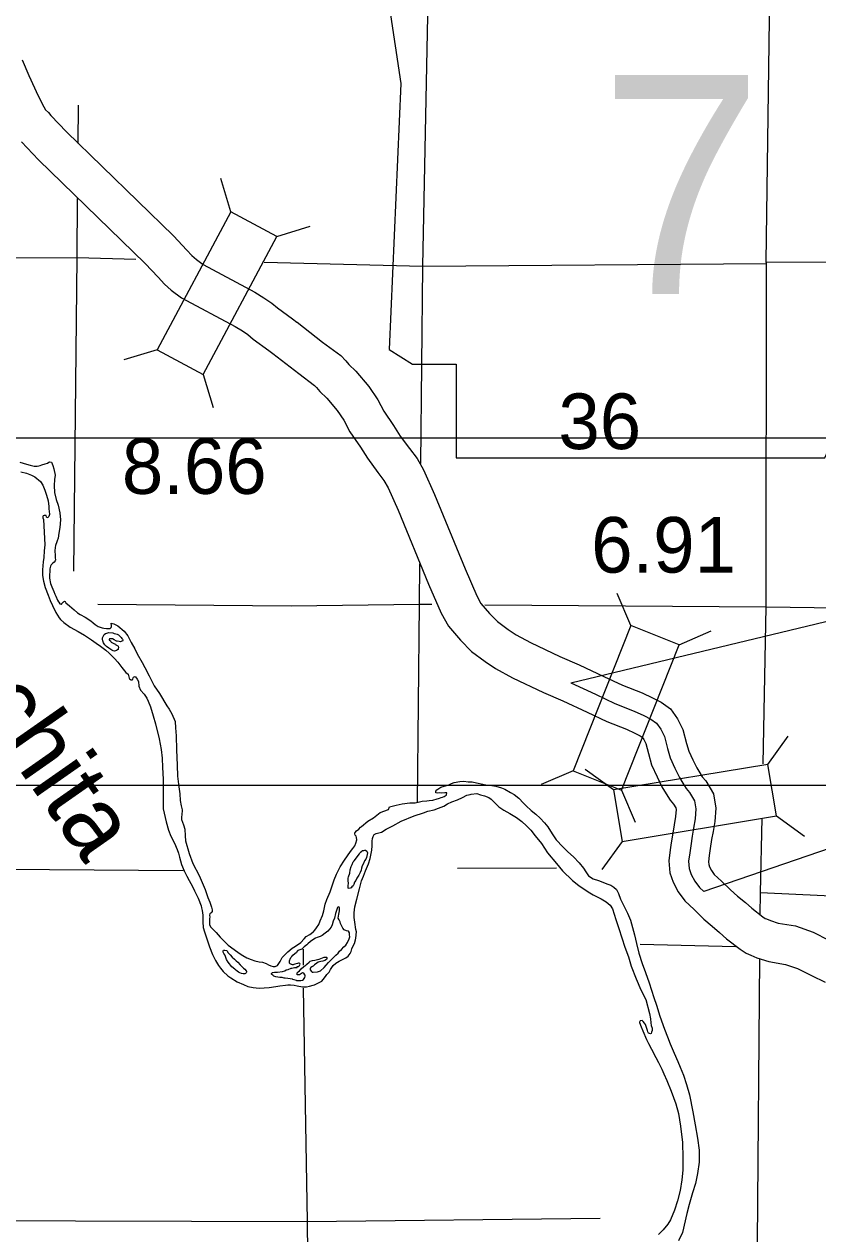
# Model space of a CAD drawing. Extents: x 369523 to 838377, y 495025 to 936819.
# Drawn here: x 601641 to 613697, y 750493 to 768863 of the extents above; entities that cross this region are included whole.
import ezdxf

# ---------------------------------------------------------------- set-up
doc = ezdxf.new("R2010")
doc.units = 0
for name, color, linetype in [('21', 7, 'Continuous'), ('22', 7, 'Continuous'), ('DSN_DRFT_Common-Annotations', 7, 'Continuous'), ('DSN_DRFT_Junk-No-Plot', 7, 'Continuous'), ('Level 1', 7, 'Continuous'), ('Level 10', 7, 'Continuous'), ('Level 15', 7, 'Continuous'), ('Level 21', 7, 'Continuous'), ('Level 22', 7, 'Continuous')]:
    doc.layers.add(name, color=color, linetype=linetype)

msp = doc.modelspace()

# ---------------------------------------------------------------- linework, layer by layer
at = {"layer": '21'}
for p, q in [((470439, 762579), (744999, 762579)), ((750279, 757299), (454599, 757299))]:
    msp.add_line(p, q, dxfattribs=at)
at = {"layer": '22'}
msp.add_lwpolyline([(606962, 770626), (607361, 767962), (607184, 763920), (607539, 763698), (608205, 763698), (608205, 762277), (613801, 762277), (614067, 762854), (613978, 763787), (614111, 764853), (614600, 765697), (614911, 766318), (615355, 766985), (615621, 767695), (615843, 768272), (616243, 768761), (616332, 769072), (616154, 769294), (614778, 769294), (615088, 769916), (615133, 770315), (614949, 770622)], close=True, dxfattribs=at)
at = {"layer": 'DSN_DRFT_Common-Annotations'}
for points in [[(609946, 758861), (647633, 767919), (611963, 755692)], [(609946, 758861), (610318, 758687), (610612, 758549), (610908, 758432), (611052, 758366), (611158, 758310), (611244, 758248), (611310, 758156), (611366, 758046), (611414, 757862), (611452, 757720), (611527, 757562), (611593, 757424), (611647, 757335), (611697, 757255), (611749, 757195), (611825, 757069), (611845, 756947), (611832, 756793), (611810, 756653), (611788, 756530), (611767, 756386), (611751, 756280), (611733, 756150), (611743, 756039), (611773, 755949), (611827, 755847), (611900, 755751), (611963, 755692)]]:
    msp.add_lwpolyline(points, dxfattribs=at)
at = {"layer": 'Level 1'}
for points in [[(601611, 768321), (601711, 768082), (601853, 767777), (601939, 767608), (601967, 767564), (602008, 767520), (602044, 767478), (602283, 767228), (603907, 765650), (604110, 765432), (604188, 765351), (604257, 765290), (604358, 765212), (605144, 764792), (605282, 764709), (605401, 764627), (605487, 764554), (605716, 764390), (605783, 764339)], [(601599, 767075), (601857, 766805), (603478, 765231), (603674, 765019), (603774, 764915), (603876, 764826), (604030, 764707), (604847, 764270), (604957, 764204), (605037, 764149), (605118, 764081), (605359, 763907), (605420, 763861)], [(605786, 764337), (606175, 764034), (606449, 763829), (606526, 763749), (606571, 763697), (606678, 763592), (606875, 763359), (607012, 763157), (607102, 762984), (607251, 762769), (607353, 762608), (607493, 762417), (607608, 762267), (607707, 762093), (607874, 761719), (608338, 760590), (608515, 760183), (608580, 760067), (608709, 759915), (608831, 759792), (608993, 759672), (609112, 759590), (609332, 759472), (609778, 759261), (610070, 759134), (610445, 758959), (610731, 758825), (611026, 758708), (611184, 758635), (611316, 758566), (611459, 758463), (611567, 758313), (611648, 758154), (611704, 757939), (611735, 757823), (611798, 757690), (611857, 757567), (611902, 757494), (611939, 757434), (611993, 757373), (612112, 757175), (612148, 756959), (612130, 756757), (612106, 756603), (612084, 756482), (612063, 756342), (612048, 756238), (612035, 756143), (612039, 756102), (612050, 756068), (612081, 756009), (612124, 755952), (612234, 755849), (612368, 755715), (612478, 755623), (612597, 755524), (612694, 755436), (612863, 755307), (612899, 755283), (612918, 755275), (612977, 755250), (613096, 755212), (613357, 755168), (613625, 755074), (613864, 754954)], [(605417, 763863), (605811, 763557), (606050, 763378), (606082, 763345), (606132, 763286), (606238, 763183), (606397, 762996), (606496, 762850), (606587, 762674), (606750, 762437), (606857, 762270), (607013, 762057), (607106, 761935), (607171, 761821), (607322, 761483), (607785, 760357), (607977, 759916), (608084, 759723), (608267, 759508), (608437, 759338), (608644, 759183), (608800, 759077), (609061, 758936), (609530, 758715), (609823, 758587), (610191, 758415), (610493, 758274), (610790, 758156), (610919, 758097), (610999, 758055), (611029, 758033), (611053, 758000), (611084, 757939), (611124, 757785), (611170, 757616), (611256, 757433), (611329, 757280), (611392, 757177), (611455, 757077), (611506, 757018), (611539, 756964), (611543, 756936), (611534, 756829), (611514, 756702), (611492, 756579), (611470, 756430), (611454, 756322), (611431, 756156), (611448, 755977), (611497, 755831), (611573, 755686), (611675, 755550), (611817, 755418), (611963, 755271), (612093, 755163), (612203, 755071), (612310, 754975), (612516, 754817), (612609, 754756), (612678, 754725), (612771, 754686), (612955, 754628), (613206, 754585), (613390, 754520), (613599, 754416), (613809, 754314)]]:
    msp.add_lwpolyline(points, dxfattribs=at)
at = {"layer": 'Level 10'}
for points in [[(601576, 762213), (601678, 762180), (601734, 762164), (601792, 762153), (601838, 762151), (601864, 762157), (601882, 762161), (601908, 762169), (601960, 762185), (601994, 762197), (602014, 762211), (602032, 762218), (602054, 762210), (602078, 762162), (602091, 762110), (602113, 762016), (602103, 761950), (602096, 761858), (602100, 761753), (602127, 761647), (602155, 761557), (602181, 761444), (602194, 761336), (602182, 761220), (602167, 761132), (602157, 761058), (602143, 761018), (602137, 761000), (602116, 760948)], [(601592, 762064), (601677, 762044), (601753, 762013), (601805, 761987), (601887, 761919), (601925, 761864), (601956, 761786), (601982, 761710), (602003, 761622), (602015, 761537), (602015, 761503)], [(602015, 761503), (602027, 761423), (602025, 761417), (602016, 761385), (602000, 761371), (601984, 761365), (601980, 761383), (601975, 761401), (601957, 761403), (601945, 761401), (601927, 761394), (601922, 761384), (601924, 761368), (601934, 761339), (601957, 760955), (601946, 760867), (601940, 760762), (601930, 760696), (601917, 760578), (601917, 760488), (601934, 760404), (601962, 760307), (602005, 760193), (602037, 760109), (602071, 760035), (602122, 759926), (602170, 759846), (602194, 759822), (602241, 759775), (602341, 759705), (602461, 759640), (602556, 759586), (602664, 759515), (602734, 759463), (602800, 759416), (602881, 759356), (602931, 759309), (603013, 759231), (603062, 759175), (603124, 759094), (603184, 759018), (603219, 758990), (603225, 758974), (603231, 758950), (603235, 758933), (603243, 758923), (603255, 758913), (603263, 758907), (603271, 758905), (603283, 758905), (603291, 758911), (603293, 758917), (603295, 758935), (603295, 758937), (603299, 758947), (603313, 758953), (603325, 758955), (603347, 758933), (603359, 758917), (603375, 758879), (603381, 758811), (603408, 758748), (603462, 758690), (603502, 758626), (603525, 758584), (603561, 758495), (603598, 758359), (603634, 758238), (603691, 758008), (603720, 757847), (603736, 757715), (603743, 757577), (603752, 757396), (603751, 757146), (603750, 756948), (603797, 756747), (603831, 756625), (603869, 756532), (603926, 756424), (603966, 756330), (603983, 756276), (604001, 756213), (604033, 756099), (604072, 756007), (604112, 755922), (604149, 755858), (604197, 755766), (604229, 755701), (604286, 755589), (604330, 755475), (604336, 755441), (604345, 755402), (604355, 755332), (604355, 755284), (604357, 755232), (604362, 755146), (604380, 755078), (604408, 754987), (604457, 754853), (604500, 754735), (604546, 754642)], [(602116, 760948), (602110, 760914), (602106, 760866), (602112, 760794), (602114, 760758), (602116, 760728), (602113, 760712), (602095, 760694), (602075, 760678), (602065, 760668), (602053, 760650), (602043, 760632), (602033, 760590), (602031, 760552), (602025, 760502), (602026, 760451), (602040, 760367), (602060, 760317), (602092, 760245), (602105, 760209), (602121, 760177), (602149, 760118), (602163, 760088), (602169, 760086), (602185, 760060), (602201, 760054), (602207, 760054), (602211, 760062), (602211, 760064), (602225, 760076), (602237, 760090), (602255, 760102), (602265, 760096), (602273, 760076), (602330, 760029), (602400, 759967), (602450, 759925), (602492, 759898), (602568, 759860), (602653, 759802), (602691, 759771), (602719, 759747), (602765, 759717), (602825, 759697), (602849, 759690), (602893, 759686), (602945, 759686), (602961, 759700), (602965, 759718), (602965, 759740), (602961, 759752), (602963, 759764), (602985, 759762), (603005, 759756), (603065, 759726), (603158, 759643), (603216, 759575), (603267, 759472), (603321, 759376), (603359, 759300), (603434, 759169), (603474, 759091), (603539, 758968), (603614, 758814), (603694, 758699), (603809, 758512), (603841, 758458), (603882, 758390), (603932, 758275), (603939, 758175), (603949, 758055), (603954, 757842), (603963, 757608), (603970, 757442), (603992, 757283), (604003, 757175), (604011, 757071), (604026, 756991), (604042, 756932), (604042, 756906), (604038, 756876), (604034, 756858), (604030, 756826), (604031, 756784), (604059, 756706), (604081, 756636), (604086, 756536), (604092, 756459), (604149, 756269), (604201, 756118), (604300, 755936), (604343, 755829), (604389, 755721), (604410, 755661), (604432, 755602), (604462, 755528), (604478, 755482), (604488, 755452), (604495, 755414), (604497, 755386), (604483, 755370)], [(602925, 759388), (602891, 759410), (602866, 759436), (602848, 759468), (602834, 759496), (602830, 759526), (602832, 759544), (602844, 759572), (602858, 759594), (602876, 759610), (602898, 759616), (602928, 759624), (602988, 759620), (603010, 759610), (603034, 759604), (603054, 759597), (603074, 759587), (603094, 759571)], [(603094, 759571), (603112, 759551), (603124, 759535), (603132, 759525), (603140, 759515), (603140, 759505), (603134, 759493), (603126, 759491), (603104, 759485), (603082, 759489), (603054, 759493), (603044, 759495), (603008, 759513), (602980, 759528), (602978, 759528), (602964, 759528), (602950, 759530), (602936, 759528), (602934, 759516), (602934, 759512), (602950, 759496), (602964, 759480), (602982, 759468), (603002, 759457), (603016, 759451), (603023, 759443), (603039, 759435), (603045, 759433), (603061, 759423), (603071, 759415), (603073, 759399), (603073, 759393), (603071, 759383), (603069, 759373), (603067, 759367), (603059, 759359), (603041, 759349), (603015, 759343), (602991, 759347), (602971, 759355), (602925, 759388)], [(605760, 754863), (605844, 754915), (605896, 754975), (605924, 755007), (605980, 755038), (606018, 755066), (606018, 755068), (606030, 755074), (606056, 755106), (606081, 755142), (606115, 755192), (606139, 755244), (606173, 755329), (606193, 755397), (606213, 755497), (606238, 755569), (606288, 755685), (606322, 755792), (606352, 755868), (606386, 755956), (606441, 756064), (606507, 756165), (606553, 756233), (606599, 756299), (606633, 756343), (606662, 756385), (606678, 756428), (606694, 756474), (606690, 756512), (606682, 756530), (606670, 756546), (606664, 756566), (606662, 756580), (606668, 756588), (606690, 756614), (606722, 756640), (606752, 756666), (606766, 756680), (606860, 756760), (606947, 756811), (607047, 756893), (607173, 756937), (607191, 756976), (607289, 757004), (607384, 757024), (607500, 757036), (607580, 757040), (607644, 757051), (607686, 757061), (607756, 757067), (607792, 757073), (607844, 757079), (607848, 757079), (607912, 757099), (607934, 757105), (607950, 757111), (607976, 757117), (607996, 757124), (608019, 757136), (608053, 757156), (608055, 757160), (608063, 757188), (608031, 757188), (607983, 757186), (607945, 757188), (607912, 757183), (607896, 757191), (607893, 757215), (607911, 757234), (607971, 757276), (608093, 757310), (608133, 757332), (608175, 757346), (608259, 757360), (608321, 757367), (608385, 757359), (608445, 757355), (608513, 757343), (608606, 757323), (608656, 757309), (608746, 757299), (608808, 757292), (608890, 757268), (608942, 757248), (609026, 757194), (609086, 757166), (609154, 757108), (609224, 757034), (609266, 756992), (609344, 756922), (609412, 756864), (609480, 756806), (609544, 756732), (609594, 756674), (609663, 756566), (609723, 756476), (609821, 756368), (609901, 756294), (609983, 756218), (610073, 756128), (610137, 756048)], [(605790, 754258), (605869, 754244), (605927, 754244), (605977, 754256), (606029, 754270), (606051, 754276), (606093, 754295), (606133, 754315), (606161, 754331), (606185, 754355), (606217, 754399), (606239, 754433), (606272, 754467), (606294, 754509), (606336, 754566), (606376, 754602), (606428, 754636), (606486, 754666), (606528, 754686), (606564, 754710), (606580, 754732), (606594, 754752), (606607, 754782), (606619, 754823), (606631, 754855), (606659, 754901), (606675, 754955), (606679, 754983), (606687, 755077), (606679, 755115), (606665, 755225), (606656, 755299), (606652, 755368), (606666, 755458), (606694, 755576), (606734, 755734), (606765, 755851), (606795, 755923), (606825, 756003), (606869, 756111), (606899, 756194), (606924, 756320), (606926, 756386), (606926, 756456), (606930, 756494), (606940, 756528), (606958, 756558), (606988, 756572), (607070, 756593), (607139, 756637), (607239, 756691), (607369, 756758), (607565, 756840), (607708, 756884), (607774, 756909), (607868, 756933), (607936, 756955), (608016, 756989), (608070, 757021), (608137, 757052), (608223, 757084), (608299, 757118), (608367, 757156), (608417, 757164), (608433, 757169), (608517, 757179), (608575, 757161), (608633, 757145), (608699, 757119), (608735, 757095), (608789, 757037), (608849, 756977), (608929, 756925), (609017, 756875), (609119, 756813), (609201, 756755), (609273, 756691), (609335, 756623), (609403, 756535), (609497, 756419), (609591, 756281), (609725, 756119), (609819, 756007), (609970, 755857), (610068, 755781), (610208, 755684), (610282, 755640), (610408, 755578), (610480, 755534), (610540, 755484), (610578, 755426), (610630, 755266), (610676, 755128), (610720, 754987), (610767, 754845), (610819, 754701), (610861, 754557), (610935, 754365), (611007, 754199), (611082, 754050), (611142, 753840)], [(606651, 756159), (606735, 756265), (606747, 756283), (606752, 756291), (606770, 756306), (606782, 756312), (606798, 756316), (606814, 756320), (606826, 756320), (606846, 756304), (606854, 756280), (606852, 756252), (606841, 756209), (606831, 756181), (606811, 756155), (606795, 756119), (606777, 756079), (606767, 756045), (606759, 756015), (606745, 755979)], [(606745, 755979), (606725, 755941), (606695, 755893), (606677, 755861), (606661, 755832), (606646, 755798), (606636, 755778), (606620, 755760), (606606, 755748), (606578, 755738), (606564, 755744), (606562, 755758), (606564, 755784), (606566, 755814), (606564, 755860), (606563, 755892), (606565, 755916), (606587, 755971), (606595, 756023), (606609, 756069), (606621, 756103), (606639, 756143), (606651, 756159)], [(610137, 756048), (610175, 755990), (610215, 755928), (610285, 755882), (610363, 755856), (610429, 755832), (610491, 755806), (610551, 755786), (610599, 755759), (610639, 755721), (610671, 755660), (610701, 755576), (610763, 755444), (610804, 755360), (610852, 755254), (610884, 755144), (610910, 755034), (610942, 754904), (610980, 754756), (611029, 754599), (611077, 754463), (611137, 754303), (611205, 754083), (611246, 753963), (611296, 753796), (611368, 753600), (611412, 753482), (611452, 753380), (611515, 753234), (611569, 753112), (611607, 753022), (611655, 752900), (611701, 752763), (611746, 752603), (611798, 752347), (611834, 752147), (611867, 751946), (611893, 751764), (611895, 751582), (611870, 751409), (611838, 751255), (611792, 751113), (611741, 750940), (611705, 750802), (611640, 750511), (611582, 750387)], [(604483, 755370), (604469, 755362), (604461, 755354), (604457, 755334), (604459, 755300), (604457, 755280), (604455, 755244), (604458, 755190), (604470, 755157), (604556, 755069), (604617, 754996), (604741, 754876), (604831, 754811), (604906, 754755), (604960, 754718), (605024, 754682), (605090, 754658), (605146, 754640), (605211, 754623), (605259, 754617), (605317, 754599), (605353, 754579), (605389, 754562), (605423, 754550), (605451, 754552), (605487, 754570), (605527, 754630), (605560, 754688), (605602, 754730), (605646, 754776), (605710, 754831), (605760, 754863)], [(605780, 754340), (605845, 754340), (605869, 754344), (605885, 754354), (605895, 754370), (605905, 754386), (605909, 754408), (605907, 754420), (605903, 754428), (605889, 754452), (605869, 754454), (605855, 754446), (605839, 754434), (605825, 754428), (605807, 754424), (605799, 754424), (605789, 754428), (605787, 754442), (605787, 754458), (605801, 754470), (605821, 754486), (605847, 754516), (605891, 754553), (605921, 754573), (605937, 754589), (605971, 754619), (605986, 754631), (606022, 754643), (606056, 754649), (606096, 754659), (606124, 754665), (606148, 754675), (606170, 754685), (606200, 754695), (606232, 754696), (606236, 754690), (606238, 754686), (606238, 754675), (606232, 754657), (606210, 754643), (606180, 754631), (606148, 754627), (606106, 754617), (606084, 754601), (606052, 754577), (606033, 754557), (606023, 754551), (605997, 754535), (605991, 754531), (605985, 754515), (605987, 754503), (606005, 754477), (606013, 754465), (606033, 754465), (606097, 754473), (606143, 754487), (606198, 754535), (606228, 754573), (606266, 754611), (606310, 754658), (606374, 754724), (606408, 754756), (606430, 754784), (606460, 754812), (606499, 754850), (606527, 754878), (606553, 754917), (606579, 754971), (606587, 755005), (606585, 755031), (606581, 755063), (606565, 755087), (606539, 755093), (606501, 755111), (606483, 755133), (606473, 755155), (606447, 755203), (606439, 755229), (606431, 755249), (606425, 755263), (606413, 755289), (606415, 755317), (606419, 755347), (606427, 755375), (606431, 755399), (606432, 755417), (606432, 755437), (606432, 755445), (606426, 755453), (606408, 755457), (606400, 755451), (606383, 755405), (606371, 755359), (606353, 755289), (606335, 755239), (606319, 755185), (606303, 755148), (606255, 755088), (606215, 755058), (606168, 755022), (606138, 755006)], [(606138, 755006), (606094, 754992), (606064, 754982), (606026, 754956), (605990, 754931), (605950, 754895), (605936, 754881), (605896, 754851), (605880, 754835), (605858, 754815), (605798, 754793), (605774, 754763)], [(604546, 754642), (604594, 754570), (604623, 754528), (604665, 754479), (604733, 754413), (604779, 754381), (604876, 754320), (604970, 754278), (605040, 754247), (605120, 754233), (605212, 754225), (605360, 754236), (605462, 754249), (605524, 754257), (605608, 754271), (605648, 754273), (605684, 754273), (605740, 754268), (605790, 754258)], [(604795, 754545), (604738, 754617), (604714, 754659), (604708, 754674), (604700, 754702), (604688, 754728), (604674, 754748), (604666, 754770), (604663, 754786), (604669, 754800), (604687, 754802), (604717, 754794), (604742, 754758), (604768, 754729), (604802, 754695), (604834, 754665), (604860, 754639), (604884, 754617), (604923, 754576), (604957, 754540), (604971, 754526), (604991, 754510), (605013, 754488), (605017, 754480), (605019, 754468), (605015, 754456), (605003, 754444), (604993, 754440), (604969, 754440), (604941, 754448), (604917, 754458), (604895, 754468), (604875, 754482), (604849, 754503), (604843, 754511)], [(605775, 754595), (605753, 754587), (605735, 754581), (605729, 754579), (605717, 754579), (605709, 754581), (605701, 754583), (605681, 754591), (605677, 754595), (605669, 754609), (605673, 754637), (605675, 754653), (605679, 754663), (605691, 754691), (605706, 754705), (605722, 754723), (605752, 754751), (605774, 754763)], [(604843, 754511), (604795, 754545)], [(605780, 754340), (605744, 754348), (605724, 754354), (605716, 754359), (605682, 754363), (605646, 754369), (605604, 754375), (605590, 754377), (605558, 754383), (605522, 754385), (605492, 754390), (605462, 754398), (605446, 754402), (605432, 754406), (605424, 754414), (605417, 754422), (605405, 754430), (605399, 754438), (605399, 754444), (605401, 754450), (605413, 754460), (605441, 754466), (605491, 754468), (605563, 754477), (605601, 754489), (605619, 754501), (605649, 754509), (605695, 754527), (605705, 754529), (605725, 754533), (605749, 754535), (605787, 754537), (605787, 754553)], [(605787, 754553), (605801, 754550), (605817, 754564), (605823, 754570), (605831, 754590), (605827, 754598), (605817, 754602), (605807, 754602), (605791, 754600), (605775, 754595)], [(611142, 753840), (611154, 753758), (611160, 753698), (611166, 753656), (611178, 753614), (611178, 753580), (611172, 753556), (611165, 753536), (611153, 753530), (611139, 753536), (611127, 753542), (611115, 753560), (611108, 753580), (611096, 753626), (611078, 753670), (611066, 753692), (611046, 753716), (611026, 753734), (610998, 753728), (610988, 753708), (610990, 753702), (611012, 753638), (611039, 753574), (611095, 753445), (611125, 753381), (611171, 753297), (611235, 753173), (611275, 753095), (611325, 752991), (611359, 752925), (611404, 752821), (611470, 752661), (611542, 752469), (611578, 752318), (611613, 752130), (611639, 751882), (611647, 751649), (611646, 751461), (611632, 751311), (611604, 751150), (611565, 750994), (611519, 750852), (611459, 750705), (611418, 750637), (611348, 750555), (611276, 750485)]]:
    msp.add_lwpolyline(points, dxfattribs=at)
at = {"layer": 'Level 15'}
for points in [[(612865, 757632), (612912, 760017), (612917, 765226), (612913, 765252), (612981, 770418), (612983, 770466), (613028, 775297)], [(602758, 760054), (605694, 760028)], [(605694, 760028), (607644, 760054), (607835, 760053)], [(608640, 760047), (612912, 760017), (618031, 759945), (618184, 759952), (623341, 759880), (623423, 759881), (628300, 759879)], [(612822, 755339), (612827, 755669), (612849, 756804)], [(612771, 743688), (612770, 744259), (612756, 745018), (612778, 749586), (612781, 750359), (612815, 754675)]]:
    msp.add_lwpolyline(points, dxfattribs=at)
at = {"layer": 'Level 21'}
for p, q in [((604781, 766014), (604627, 766519)), ((604781, 766014), (603661, 763918)), ((605479, 765641), (604781, 766014)), ((605479, 765641), (605984, 765794)), ((604359, 763545), (605479, 765641)), ((603661, 763918), (603156, 763765)), ((603661, 763918), (604359, 763545)), ((604359, 763545), (604513, 763040)), ((610856, 759731), (610647, 760216)), ((611592, 759438), (612077, 759648)), ((612938, 757622), (613245, 758051)), ((609978, 757523), (609493, 757314)), ((610594, 757234), (610164, 757542)), ((610714, 757230), (610923, 756746)), ((613067, 756841), (613496, 756533)), ((610723, 756453), (610416, 756024))]:
    msp.add_line(p, q, dxfattribs=at)
for points in [[(610856, 759731), (609978, 757523), (610714, 757230), (611592, 759438)], [(610723, 756453), (613067, 756841), (612938, 757622), (610594, 757234)]]:
    msp.add_lwpolyline(points, close=True, dxfattribs=at)
at = {"layer": 'Level 22'}
for points in [[(607667, 762193), (607699, 765187), (607801, 770511), (607775, 775440)], [(602461, 767053), (602467, 767635)], [(602397, 760554), (602445, 765318), (602453, 766214)], [(597326, 765305), (602445, 765318)], [(602445, 765318), (603336, 765296)], [(605285, 765247), (607699, 765187), (612917, 765226)], [(612913, 765252), (618203, 765247), (623489, 765134), (628356, 765125)], [(607618, 757039), (607644, 760054), (607651, 760669)], [(580975, 756137), (584802, 756114), (590068, 756073), (595320, 756050), (600667, 756036), (604056, 756011)], [(608223, 756046), (609726, 756051)], [(628206, 754999), (623281, 755216), (617987, 755429), (612827, 755669)], [(605878, 754815), (605879, 754575)], [(610996, 754890), (612453, 754854)], [(605881, 754224), (605940, 750682), (605979, 746725)], [(600660, 750695), (605940, 750682), (610389, 750729)]]:
    msp.add_lwpolyline(points, dxfattribs=at)

# ---------------------------------------------------------------- texts
at = {"layer": '22'}
msp.add_text('7', height=3326, dxfattribs=at).set_placement((610388, 764763))
at = {"layer": 'DSN_DRFT_Junk-No-Plot'}
for s, p in [('8.66', (603125, 761730)), ('6.91', (610254, 760534))]:
    msp.add_text(s, height=844.8, dxfattribs=at).set_placement(p)
at = {"layer": 'Level 10'}
msp.add_text('Ouachita', height=1056, rotation=305, dxfattribs=at).set_placement((599331, 760724))
at = {"layer": 'Level 22'}
msp.add_text('36', height=844.8, dxfattribs=at).set_placement((609756, 762410))

doc.saveas('drawing.dxf')
